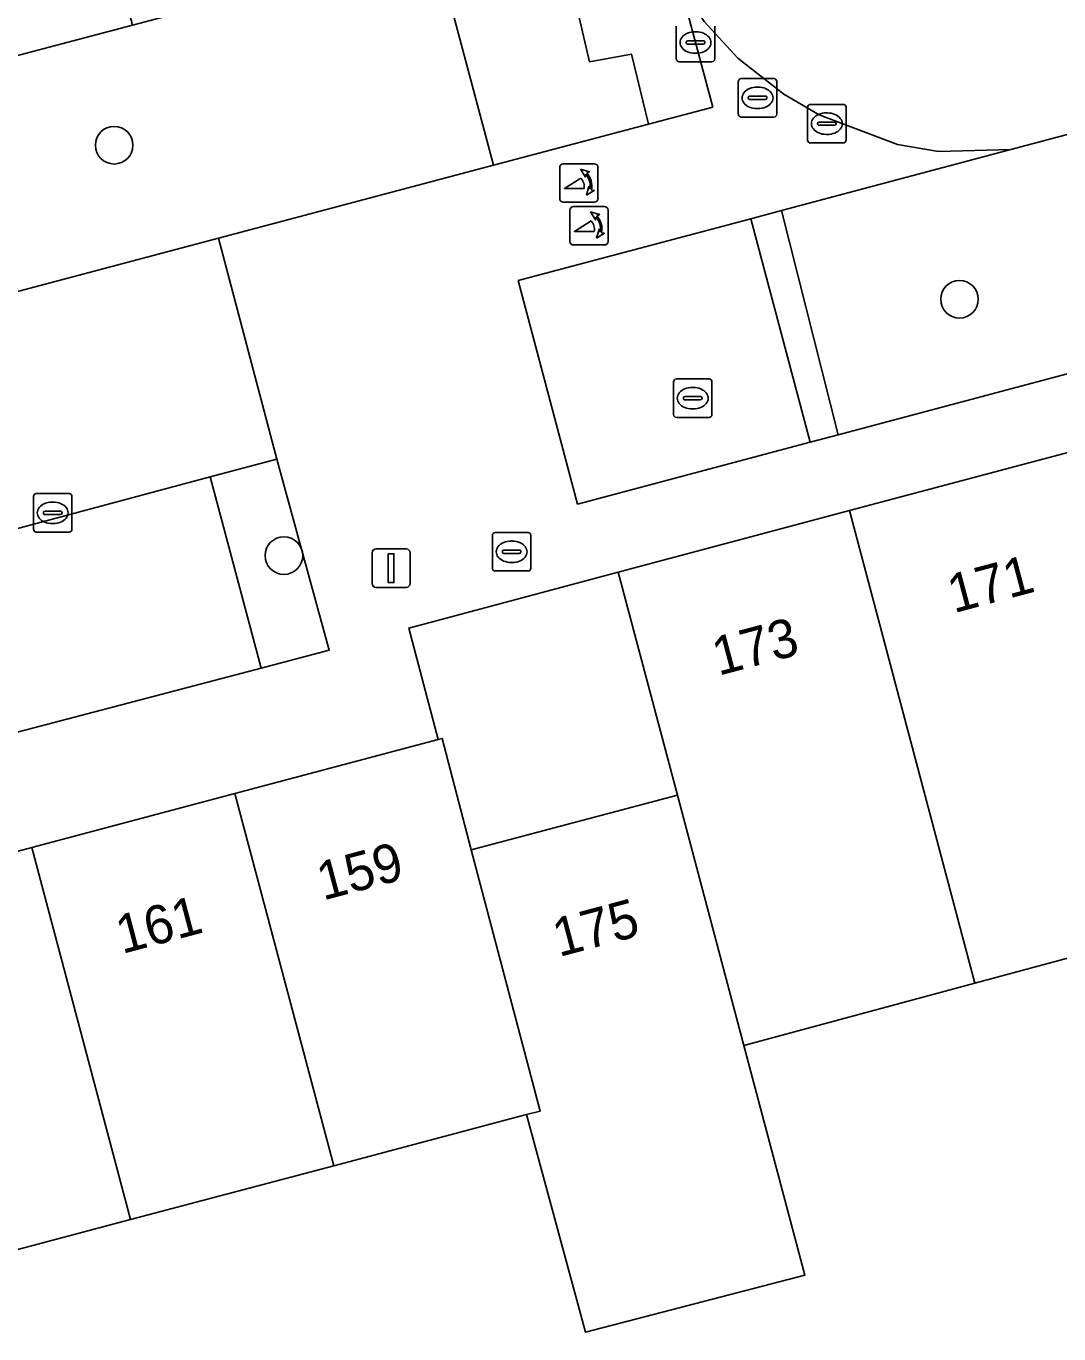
# Model space of a CAD drawing. Extents: x 162542 to 163147, y 380779 to 381521.
# Drawn here: x 162637.43 to 162664.29, y 381070.34 to 381104.34 of the extents above; entities that cross this region are included whole.
import ezdxf

# ---------------------------------------------------------------- set-up
doc = ezdxf.new("R2010")
doc.units = 0
for name, color, linetype in [('IMGEO_Boom', 7, 'Continuous'), ('IMGEO_Brandkraan', 7, 'Continuous'), ('IMGEO_Erf', 7, 'Continuous'), ('IMGEO_Groenvoorziening', 7, 'Continuous'), ('IMGEO_Kolk', 7, 'Continuous'), ('IMGEO_Lichtmast', 7, 'Continuous'), ('IMGEO_Muur', 7, 'Continuous'), ('IMGEO_Pand', 7, 'Continuous'), ('IMGEO_Pand_nummerreeks', 7, 'Continuous'), ('IMGEO_Parkeervlak_open', 7, 'Continuous'), ('IMGEO_Poller', 7, 'Continuous'), ('IMGEO_Rijbaan_lokaal_open', 7, 'Continuous'), ('IMGEO_Rioolput', 7, 'Continuous'), ('IMGEO_Voetpad_open', 7, 'Continuous')]:
    doc.layers.add(name, color=color, linetype=linetype)

msp = doc.modelspace()

# ---------------------------------------------------------------- linework, layer by layer
at = {"layer": 'IMGEO_Boom'}
for centre in [(162639.722, 381101.245), (162661.709, 381097.24), (162644.138, 381090.576)]:
    msp.add_circle(centre, 0.489, dxfattribs=at)
at = {"layer": 'IMGEO_Brandkraan'}
for p, q in [((162649.56, 381090.25), (162649.56, 381091.102)), ((162649.635, 381091.176), (162650.487, 381091.176)), ((162650.561, 381091.102), (162650.561, 381090.25)), ((162650.048, 381090.956), (162650.073, 381090.956)), ((162649.819, 381090.67), (162649.819, 381090.682)), ((162650.257, 381090.633), (162649.859, 381090.633)), ((162649.862, 381090.719), (162650.26, 381090.719)), ((162650.303, 381090.682), (162650.303, 381090.67)), ((162650.487, 381090.176), (162649.635, 381090.176)), ((162650.071, 381090.396), (162650.046, 381090.396))]:
    msp.add_line(p, q, dxfattribs=at)
for points in [[(162649.56, 381090.25), (162649.56, 381091.102)], [(162649.635, 381091.176), (162650.487, 381091.176)], [(162650.561, 381091.102), (162650.561, 381090.25)], [(162650.487, 381090.176), (162649.635, 381090.176)]]:
    msp.add_lwpolyline(points, dxfattribs=at)
for centre, radius, start, end in [((162649.637, 381091.1), 0.0765, 91.552, 178.448), ((162649.637, 381091.1), 0.0765, 91.552, 178.448), ((162650.485, 381091.1), 0.0765, 1.552, 88.448), ((162650.485, 381091.1), 0.0765, 1.552, 88.448), ((162649.859, 381090.679), 0.0403, 85.8775, 175.7526), ((162649.856, 381090.669), 0.0366, 178.938, 274.7102), ((162650.26, 381090.676), 0.043, 264.8664, 352.4533), ((162650.264, 381090.681), 0.0386, 1.7309, 96.639), ((162649.637, 381090.252), 0.0765, 181.552, 268.448), ((162649.637, 381090.252), 0.0765, 181.552, 268.448), ((162650.485, 381090.252), 0.0765, 271.552, 358.448), ((162650.485, 381090.252), 0.0765, 271.552, 358.448)]:
    msp.add_arc(centre, radius, start, end, dxfattribs=at)
for centre, major_axis, ratio, start_param, end_param in [((162650.047, 381090.676), (-0.387, 0.002), 0.722429, 4.712389, 7.853982), ((162650.072, 381090.676), (-0.39, 0.002), 0.717154, 1.570796, 4.712389)]:
    msp.add_ellipse(centre, major_axis=major_axis, ratio=ratio, start_param=start_param, end_param=end_param, dxfattribs=at)
at = {"layer": 'IMGEO_Erf'}
msp.add_lwpolyline([(162652.83, 381090.149), (162647.384, 381088.694), (162648.149, 381085.798), (162648.25, 381085.824), (162649.007, 381082.924), (162654.371, 381084.35)], close=True, dxfattribs=at)
msp.add_lwpolyline([(162653.605, 381065.029), (162676.968, 381071.245), (162676.192, 381074.139), (162675.507, 381076.694), (162669.697, 381075.169), (162668.124, 381081.078), (162662.112, 381079.459), (162656.102, 381077.841), (162657.689, 381071.873), (162651.978, 381070.387), (162650.445, 381076.043), (162645.437, 381074.716), (162640.149, 381073.316), (162634.861, 381071.915)], dxfattribs=at)
at = {"layer": 'IMGEO_Groenvoorziening'}
for points in [[(162650.784, 381119.239), (162650.158, 381119.106), (162647.612, 381118.42), (162648.817, 381114.655), (162649.56, 381114.853), (162650.996, 381109.159), (162650.154, 381109.01), (162650.946, 381105.841), (162651.491, 381105.99), (162652.085, 381103.415), (162653.175, 381103.613), (162653.617, 381101.793), (162655.29, 381102.237), (162654.437, 381105.453)], [(162649.56, 381114.853), (162648.817, 381114.655), (162647.612, 381118.42), (162645.063, 381117.734), (162648.066, 381106.457), (162649.592, 381100.726), (162653.617, 381101.793), (162653.175, 381103.613), (162652.085, 381103.415), (162651.491, 381105.99), (162650.946, 381105.841), (162650.154, 381109.01), (162650.996, 381109.159)], [(162667.876, 381102.415), (162663.041, 381101.13), (162657.083, 381099.547), (162658.557, 381093.718), (162670.107, 381096.789)], [(162656.283, 381099.334), (162650.231, 381097.726), (162651.775, 381091.915), (162657.825, 381093.523)], [(162643.955, 381093.087), (162642.224, 381092.624), (162643.545, 381087.651), (162645.315, 381088.115)]]:
    msp.add_lwpolyline(points, close=True, dxfattribs=at)
at = {"layer": 'IMGEO_Kolk'}
for p, q in [((162654.344, 381103.488), (162654.344, 381104.34)), ((162654.832, 381104.194), (162654.857, 381104.194)), ((162655.345, 381104.34), (162655.345, 381103.488)), ((162654.603, 381103.908), (162654.603, 381103.92)), ((162655.041, 381103.871), (162654.643, 381103.871)), ((162654.646, 381103.957), (162655.044, 381103.957)), ((162655.087, 381103.92), (162655.087, 381103.908)), ((162655.271, 381103.414), (162654.419, 381103.414)), ((162654.855, 381103.634), (162654.83, 381103.634)), ((162637.623, 381091.262), (162637.623, 381092.114)), ((162637.698, 381092.188), (162638.55, 381092.188)), ((162638.624, 381092.114), (162638.624, 381091.262)), ((162638.111, 381091.968), (162638.136, 381091.968)), ((162637.882, 381091.682), (162637.882, 381091.694)), ((162638.32, 381091.645), (162637.922, 381091.645)), ((162637.925, 381091.731), (162638.323, 381091.731)), ((162638.366, 381091.694), (162638.366, 381091.682)), ((162638.55, 381091.188), (162637.698, 381091.188)), ((162638.134, 381091.408), (162638.109, 381091.408))]:
    msp.add_line(p, q, dxfattribs=at)
for points in [[(162654.344, 381103.488), (162654.344, 381104.34)], [(162655.345, 381104.34), (162655.345, 381103.488)], [(162655.271, 381103.414), (162654.419, 381103.414)], [(162637.623, 381091.262), (162637.623, 381092.114)], [(162637.698, 381092.188), (162638.55, 381092.188)], [(162638.624, 381092.114), (162638.624, 381091.262)], [(162638.55, 381091.188), (162637.698, 381091.188)]]:
    msp.add_lwpolyline(points, dxfattribs=at)
for centre, radius, start, end in [((162654.643, 381103.917), 0.0403, 85.8775, 175.7526), ((162654.64, 381103.907), 0.0366, 178.938, 274.7102), ((162655.044, 381103.914), 0.043, 264.8664, 352.4533), ((162655.048, 381103.919), 0.0386, 1.7309, 96.639), ((162654.421, 381103.49), 0.0765, 181.552, 268.448), ((162654.421, 381103.49), 0.0765, 181.552, 268.448), ((162655.269, 381103.49), 0.0765, 271.552, 358.448), ((162655.269, 381103.49), 0.0765, 271.552, 358.448), ((162637.7, 381092.112), 0.0765, 91.552, 178.448), ((162637.7, 381092.112), 0.0765, 91.552, 178.448), ((162638.548, 381092.112), 0.0765, 1.552, 88.448), ((162638.548, 381092.112), 0.0765, 1.552, 88.448), ((162637.922, 381091.691), 0.0403, 85.8775, 175.7526), ((162637.919, 381091.681), 0.0366, 178.938, 274.7102), ((162638.323, 381091.688), 0.043, 264.8664, 352.4533), ((162638.327, 381091.693), 0.0386, 1.7309, 96.639), ((162637.7, 381091.264), 0.0765, 181.552, 268.448), ((162637.7, 381091.264), 0.0765, 181.552, 268.448), ((162638.548, 381091.264), 0.0765, 271.552, 358.448), ((162638.548, 381091.264), 0.0765, 271.552, 358.448)]:
    msp.add_arc(centre, radius, start, end, dxfattribs=at)
for centre, major_axis, ratio, start_param, end_param in [((162654.831, 381103.914), (-0.387, 0.002), 0.722429, 4.712389, 7.853982), ((162654.856, 381103.914), (-0.39, 0.002), 0.717154, 1.570796, 4.712389), ((162638.11, 381091.688), (-0.387, 0.002), 0.722429, 4.712389, 7.853982), ((162638.135, 381091.688), (-0.39, 0.002), 0.717154, 1.570796, 4.712389)]:
    msp.add_ellipse(centre, major_axis=major_axis, ratio=ratio, start_param=start_param, end_param=end_param, dxfattribs=at)
at = {"layer": 'IMGEO_Lichtmast'}
for p, q in [((162646.43, 381089.849), (162646.43, 381090.649)), ((162646.43, 381090.649), (162646.43, 381089.849)), ((162646.53, 381090.749), (162647.32, 381090.749)), ((162647.32, 381090.749), (162646.53, 381090.749)), ((162647.42, 381090.649), (162647.42, 381089.849)), ((162647.42, 381089.849), (162647.42, 381090.649)), ((162647.32, 381089.749), (162646.53, 381089.749)), ((162646.53, 381089.749), (162647.32, 381089.749))]:
    msp.add_line(p, q, dxfattribs=at)
msp.add_lwpolyline([(162646.85, 381090.624), (162647, 381090.624), (162647, 381089.874), (162646.85, 381089.874), (162646.85, 381090.624)], dxfattribs=at)
for centre, start, end in [((162646.53, 381090.649), 90, 180), ((162646.53, 381090.649), 90, 180), ((162647.32, 381090.649), 0, 90), ((162647.32, 381090.649), 360, 90), ((162646.53, 381089.849), 180, 270), ((162646.53, 381089.849), 180, 270), ((162647.32, 381089.849), 270, 0), ((162647.32, 381089.849), 270, 0)]:
    msp.add_arc(centre, 0.1, start, end, dxfattribs=at)
at = {"layer": 'IMGEO_Muur'}
msp.add_lwpolyline([(162652.83, 381090.149), (162647.384, 381088.694), (162648.149, 381085.798)], dxfattribs=at)
at = {"layer": 'IMGEO_Pand'}
for points in [[(162619.323, 381124.12), (162616.078, 381123.263), (162617.623, 381117.468), (162618.478, 381114.259), (162620.529, 381106.565), (162620.756, 381106.626), (162621.054, 381105.498), (162621.283, 381105.559), (162626.635, 381106.974), (162628.178, 381101.192), (162640.197, 381104.368), (162638.664, 381110.158), (162644.458, 381111.704), (162641.278, 381123.741), (162639.746, 381129.54), (162636.835, 381128.769), (162624.265, 381125.424)], [(162666.405, 381087.539), (162664.86, 381093.347), (162658.845, 381091.748), (162662.112, 381079.459), (162668.124, 381081.078)], [(162656.102, 381077.841), (162662.112, 381079.459), (162658.845, 381091.748), (162655.504, 381090.86), (162652.83, 381090.149), (162654.371, 381084.35)], [(162645.437, 381074.716), (162650.445, 381076.043), (162650.806, 381076.134), (162649.007, 381082.924), (162648.25, 381085.824), (162648.149, 381085.798), (162642.863, 381084.391)], [(162645.437, 381074.716), (162642.863, 381084.391), (162637.577, 381082.985), (162640.149, 381073.316)], [(162656.102, 381077.841), (162654.371, 381084.35), (162649.007, 381082.924), (162650.806, 381076.134), (162650.445, 381076.043), (162651.978, 381070.387), (162657.689, 381071.873)], [(162632.291, 381081.579), (162634.861, 381071.915), (162640.149, 381073.316), (162637.577, 381082.985)]]:
    msp.add_lwpolyline(points, close=True, dxfattribs=at)
at = {"layer": 'IMGEO_Parkeervlak_open'}
msp.add_lwpolyline([(162643.545, 381087.651), (162642.224, 381092.624), (162635.01, 381090.694), (162636.24, 381085.737)], close=True, dxfattribs=at)
at = {"layer": 'IMGEO_Poller'}
for p, q in [((162651.311, 381100.665), (162651.311, 381099.858)), ((162651.311, 381100.665), (162651.311, 381099.858)), ((162652.213, 381100.76), (162651.405, 381100.76)), ((162652.213, 381100.76), (162651.405, 381100.76)), ((162652.307, 381099.858), (162652.307, 381100.665)), ((162652.307, 381099.858), (162652.307, 381100.665)), ((162651.405, 381099.763), (162652.213, 381099.763)), ((162651.405, 381099.763), (162652.213, 381099.763)), ((162652.476, 381099.648), (162651.668, 381099.648)), ((162652.476, 381099.648), (162651.668, 381099.648)), ((162651.574, 381099.553), (162651.574, 381098.746)), ((162651.574, 381099.553), (162651.574, 381098.746)), ((162652.57, 381098.746), (162652.57, 381099.553)), ((162652.57, 381098.746), (162652.57, 381099.553)), ((162651.668, 381098.651), (162652.476, 381098.651)), ((162651.668, 381098.651), (162652.476, 381098.651))]:
    msp.add_line(p, q, dxfattribs=at)
for points in [[(162651.99, 381100.489), (162651.978, 381100.416), (162651.853, 381100.621)], [(162651.853, 381100.621), (162652.084, 381100.555), (162652.013, 381100.523)], [(162651.946, 381100.116), (162651.433, 381100.116), (162651.863, 381100.391)], [(162652.006, 381099.944), (162652.072, 381100.175), (162652.102, 381100.107)], [(162652.138, 381100.08), (162652.21, 381100.069), (162652.006, 381099.944)], [(162652.209, 381099.004), (162651.696, 381099.004), (162652.126, 381099.279)], [(162652.253, 381099.377), (162652.241, 381099.304), (162652.116, 381099.509)], [(162652.116, 381099.509), (162652.347, 381099.443), (162652.276, 381099.411)], [(162652.269, 381098.832), (162652.335, 381099.063), (162652.365, 381098.995)], [(162652.401, 381098.968), (162652.473, 381098.957), (162652.269, 381098.832)]]:
    msp.add_lwpolyline(points, dxfattribs=at)
for centre, radius, start, end in [((162651.405, 381100.665), 0.0946, 90, 180), ((162651.405, 381100.665), 0.0946, 90, 180), ((162652.213, 381100.665), 0.0946, 0, 90), ((162652.213, 381100.665), 0.0946, 0, 90), ((162651.618, 381100.166), 0.332, 351.3247, 42.4854), ((162651.632, 381100.176), 0.476, 351.7527, 41.1691), ((162651.632, 381100.176), 0.516, 349.3569, 42.2912), ((162651.405, 381099.858), 0.0946, 180, 270), ((162651.405, 381099.858), 0.0946, 180, 270), ((162651.668, 381099.553), 0.0946, 90, 180), ((162651.668, 381099.553), 0.0946, 90, 180), ((162652.213, 381099.858), 0.0946, 270, 0), ((162652.213, 381099.858), 0.0946, 270, 0), ((162652.476, 381099.553), 0.0946, 0, 90), ((162652.476, 381099.553), 0.0946, 0, 90), ((162651.881, 381099.054), 0.332, 351.3247, 42.4854), ((162651.895, 381099.064), 0.476, 351.7527, 41.1691), ((162651.895, 381099.064), 0.516, 349.3569, 42.2912), ((162651.668, 381098.746), 0.0946, 180, 270), ((162651.668, 381098.746), 0.0946, 180, 270), ((162652.476, 381098.746), 0.0946, 270, 0), ((162652.476, 381098.746), 0.0946, 270, 0)]:
    msp.add_arc(centre, radius, start, end, dxfattribs=at)
at = {"layer": 'IMGEO_Rijbaan_lokaal_open'}
msp.add_lwpolyline([(162641.237, 381154.972), (162643.024, 381148.328), (162645.846, 381137.677), (162646.141, 381136.563), (162648.974, 381125.871), (162650.784, 381119.239), (162654.437, 381105.453), (162655.072, 381104.461), (162655.942, 381103.505), (162657.142, 381102.572), (162658.064, 381102.039), (162660.094, 381101.266), (162661.162, 381101.085), (162663.041, 381101.13), (162667.876, 381102.415), (162673.722, 381103.968), (162674.634, 381104.211), (162692.09, 381108.85), (162694.038, 381109.357)], dxfattribs=at)
msp.add_lwpolyline([(162633.065, 381090.174), (162635.01, 381090.694), (162642.224, 381092.624), (162643.955, 381093.087), (162642.433, 381098.828), (162619.27, 381092.687), (162589.233, 381084.7), (162589.109, 381084.669), (162588.555, 381084.517), (162590.083, 381078.802), (162590.686, 381078.963), (162590.823, 381078.996), (162591.198, 381079.071), (162598.465, 381080.991), (162600.386, 381081.498), (162607.849, 381083.469), (162611.566, 381084.472), (162613.347, 381084.935), (162618.159, 381086.186), (162620.98, 381086.94)], close=True, dxfattribs=at)
at = {"layer": 'IMGEO_Rioolput'}
for p, q in [((162655.957, 381102.05), (162655.957, 381102.902)), ((162656.032, 381102.976), (162656.884, 381102.976)), ((162656.445, 381102.756), (162656.47, 381102.756)), ((162656.958, 381102.902), (162656.958, 381102.05)), ((162656.216, 381102.47), (162656.216, 381102.482)), ((162656.654, 381102.433), (162656.256, 381102.433)), ((162656.259, 381102.519), (162656.657, 381102.519)), ((162656.7, 381102.482), (162656.7, 381102.47)), ((162656.884, 381101.976), (162656.032, 381101.976)), ((162656.468, 381102.196), (162656.443, 381102.196)), ((162657.759, 381101.379), (162657.759, 381102.231)), ((162657.834, 381102.305), (162658.686, 381102.305)), ((162658.247, 381102.085), (162658.272, 381102.085)), ((162658.76, 381102.231), (162658.76, 381101.379)), ((162658.018, 381101.799), (162658.018, 381101.811)), ((162658.456, 381101.762), (162658.058, 381101.762)), ((162658.061, 381101.848), (162658.459, 381101.848)), ((162658.502, 381101.811), (162658.502, 381101.799)), ((162658.686, 381101.305), (162657.834, 381101.305)), ((162658.27, 381101.525), (162658.245, 381101.525)), ((162654.27, 381094.242), (162654.27, 381095.094)), ((162654.345, 381095.168), (162655.197, 381095.168)), ((162654.758, 381094.948), (162654.783, 381094.948)), ((162655.271, 381095.094), (162655.271, 381094.242)), ((162654.529, 381094.662), (162654.529, 381094.674)), ((162654.967, 381094.625), (162654.569, 381094.625)), ((162654.572, 381094.711), (162654.97, 381094.711)), ((162655.013, 381094.674), (162655.013, 381094.662)), ((162655.197, 381094.168), (162654.345, 381094.168)), ((162654.781, 381094.388), (162654.756, 381094.388))]:
    msp.add_line(p, q, dxfattribs=at)
for points in [[(162655.957, 381102.05), (162655.957, 381102.902)], [(162656.032, 381102.976), (162656.884, 381102.976)], [(162656.958, 381102.902), (162656.958, 381102.05)], [(162656.884, 381101.976), (162656.032, 381101.976)], [(162657.759, 381101.379), (162657.759, 381102.231)], [(162657.834, 381102.305), (162658.686, 381102.305)], [(162658.76, 381102.231), (162658.76, 381101.379)], [(162658.686, 381101.305), (162657.834, 381101.305)], [(162654.27, 381094.242), (162654.27, 381095.094)], [(162654.345, 381095.168), (162655.197, 381095.168)], [(162655.271, 381095.094), (162655.271, 381094.242)], [(162655.197, 381094.168), (162654.345, 381094.168)]]:
    msp.add_lwpolyline(points, dxfattribs=at)
for centre, radius, start, end in [((162656.034, 381102.9), 0.0765, 91.552, 178.448), ((162656.034, 381102.9), 0.0765, 91.552, 178.448), ((162656.882, 381102.9), 0.0765, 1.552, 88.448), ((162656.882, 381102.9), 0.0765, 1.552, 88.448), ((162656.256, 381102.479), 0.0403, 85.8775, 175.7526), ((162656.253, 381102.469), 0.0366, 178.938, 274.7102), ((162656.657, 381102.476), 0.043, 264.8664, 352.4533), ((162656.661, 381102.481), 0.0386, 1.7309, 96.639), ((162656.034, 381102.052), 0.0765, 181.552, 268.448), ((162656.034, 381102.052), 0.0765, 181.552, 268.448), ((162656.882, 381102.052), 0.0765, 271.552, 358.448), ((162656.882, 381102.052), 0.0765, 271.552, 358.448), ((162657.836, 381102.229), 0.0765, 91.552, 178.448), ((162657.836, 381102.229), 0.0765, 91.552, 178.448), ((162658.684, 381102.229), 0.0765, 1.552, 88.448), ((162658.684, 381102.229), 0.0765, 1.552, 88.448), ((162658.058, 381101.808), 0.0403, 85.8775, 175.7526), ((162658.055, 381101.798), 0.0366, 178.938, 274.7102), ((162658.459, 381101.805), 0.043, 264.8664, 352.4533), ((162658.463, 381101.81), 0.0386, 1.7309, 96.639), ((162657.836, 381101.381), 0.0765, 181.552, 268.448), ((162657.836, 381101.381), 0.0765, 181.552, 268.448), ((162658.684, 381101.381), 0.0765, 271.552, 358.448), ((162658.684, 381101.381), 0.0765, 271.552, 358.448), ((162654.347, 381095.092), 0.0765, 91.552, 178.448), ((162654.347, 381095.092), 0.0765, 91.552, 178.448), ((162655.195, 381095.092), 0.0765, 1.552, 88.448), ((162655.195, 381095.092), 0.0765, 1.552, 88.448), ((162654.569, 381094.671), 0.0403, 85.8775, 175.7526), ((162654.566, 381094.661), 0.0366, 178.938, 274.7102), ((162654.97, 381094.668), 0.043, 264.8664, 352.4533), ((162654.974, 381094.673), 0.0386, 1.7309, 96.639), ((162654.347, 381094.244), 0.0765, 181.552, 268.448), ((162654.347, 381094.244), 0.0765, 181.552, 268.448), ((162655.195, 381094.244), 0.0765, 271.552, 358.448), ((162655.195, 381094.244), 0.0765, 271.552, 358.448)]:
    msp.add_arc(centre, radius, start, end, dxfattribs=at)
for centre, major_axis, ratio, start_param, end_param in [((162656.444, 381102.476), (-0.387, 0.002), 0.722429, 4.712389, 7.853982), ((162656.469, 381102.476), (-0.39, 0.002), 0.717154, 1.570796, 4.712389), ((162658.246, 381101.805), (-0.387, 0.002), 0.722429, 4.712389, 7.853982), ((162658.271, 381101.805), (-0.39, 0.002), 0.717154, 1.570796, 4.712389), ((162654.757, 381094.668), (-0.387, 0.002), 0.722429, 4.712389, 7.853982), ((162654.782, 381094.668), (-0.39, 0.002), 0.717154, 1.570796, 4.712389)]:
    msp.add_ellipse(centre, major_axis=major_axis, ratio=ratio, start_param=start_param, end_param=end_param, dxfattribs=at)
at = {"layer": 'IMGEO_Voetpad_open'}
for points in [[(162632.291, 381081.579), (162637.577, 381082.985), (162642.863, 381084.391), (162648.149, 381085.798), (162647.384, 381088.694), (162652.83, 381090.149), (162655.504, 381090.86), (162658.845, 381091.748), (162664.86, 381093.347), (162670.32, 381094.788), (162684.374, 381098.519), (162693.826, 381101.081), (162696.302, 381101.71), (162760.455, 381118.748)], [(162692.09, 381108.85), (162693.633, 381103.044), (162676.159, 381098.398), (162675.595, 381098.248), (162675.314, 381098.173), (162674.447, 381097.943), (162670.107, 381096.789), (162658.557, 381093.718), (162657.825, 381093.523), (162651.775, 381091.915), (162650.231, 381097.726), (162656.283, 381099.334), (162657.083, 381099.547), (162663.041, 381101.13), (162661.162, 381101.085), (162660.094, 381101.266), (162658.064, 381102.039), (162657.142, 381102.572), (162655.942, 381103.505), (162655.072, 381104.461)], [(162654.437, 381105.453), (162655.29, 381102.237), (162653.617, 381101.793), (162649.592, 381100.726), (162642.433, 381098.828), (162643.955, 381093.087), (162645.315, 381088.115), (162643.545, 381087.651), (162636.24, 381085.737)]]:
    msp.add_lwpolyline(points, dxfattribs=at)
for points in [[(162619.27, 381092.687), (162642.433, 381098.828), (162649.592, 381100.726), (162648.066, 381106.457), (162646.014, 381105.912), (162640.197, 381104.368), (162628.178, 381101.192), (162622.828, 381099.762), (162623.542, 381097.085), (162617.289, 381095.423), (162614.958, 381094.735), (162609.155, 381093.173), (162609.125, 381093.283), (162608.871, 381093.213), (162593.07, 381088.868), (162591.456, 381089.793), (162590.201, 381094.388), (162586.182, 381093.351), (162587.653, 381087.807), (162588.555, 381084.517), (162589.109, 381084.669), (162589.233, 381084.7)], [(162657.083, 381099.547), (162656.283, 381099.334), (162657.825, 381093.523), (162658.557, 381093.718)]]:
    msp.add_lwpolyline(points, close=True, dxfattribs=at)

# ---------------------------------------------------------------- texts
at = {"layer": 'IMGEO_Pand_nummerreeks'}
for s, rotation, p in [('171', 14.8886, (162661.561, 381089.076)), ('173', 14.8886, (162655.439, 381087.449)), ('159', 14.8957, (162645.156, 381081.607)), ('161', 14.8967, (162639.929, 381080.217)), ('175', 14.8886, (162651.291, 381080.137))]:
    msp.add_text(s, height=1, rotation=rotation, dxfattribs=at).set_placement(p)

doc.saveas('drawing.dxf')
